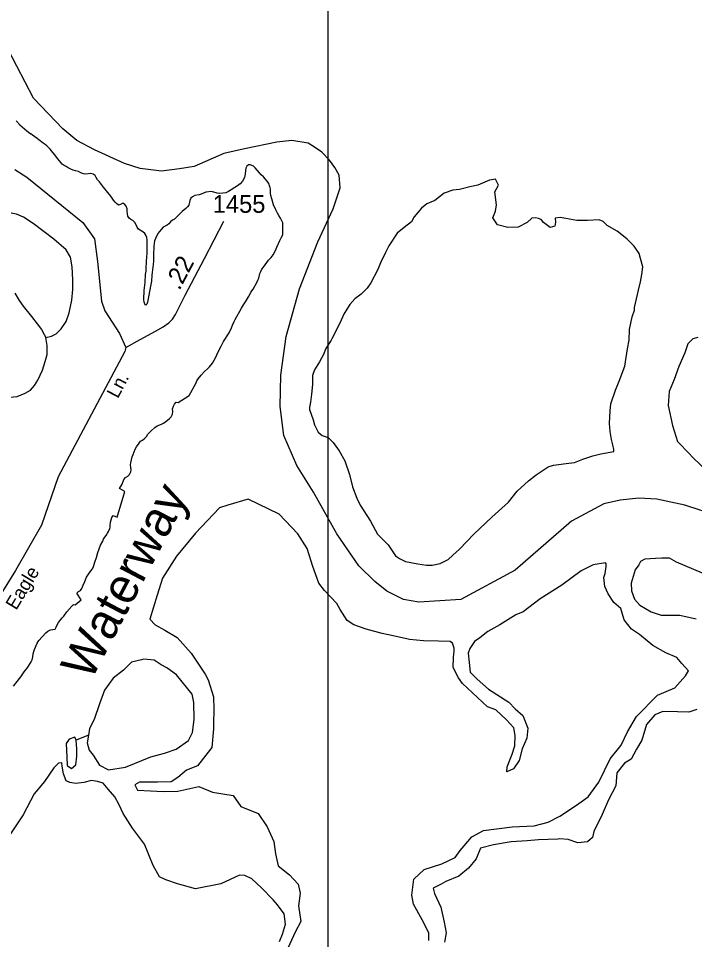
# Model space of a CAD drawing. Extents: x 2290055 to 2389491, y 66597 to 237875.
# Drawn here: x 2378222 to 2383000, y 197496 to 204004 of the extents above; entities that cross this region are included whole.
import ezdxf

# ---------------------------------------------------------------- set-up
doc = ezdxf.new("R2010")
doc.units = 0
for name, color, linetype in [('Exist Boundary Political CountyLine', 7, 'Continuous'), ('Exist Hydrographic Creek Single Shore', 7, 'Continuous'), ('Exist Hydrographic Intracoastal Waterway Label', 7, 'Continuous'), ('Exist Hydrographic River Shore', 7, 'Continuous'), ('Exist Road Non-System Type 51', 7, 'Continuous'), ('Exist Road Secondary Mileage Hundredths English Label', 7, 'Continuous'), ('Exist Road Secondary Type 51 Attributed', 7, 'Continuous'), ('Exist Road Secondary Type 51 Label', 7, 'Continuous'), ('Exist Road Secondary Type 51 Number Label', 7, 'Continuous'), ('Map Preparation Inset Cut Line', 7, 'Continuous')]:
    doc.layers.add(name, color=color, linetype=linetype)

msp = doc.modelspace()

# ---------------------------------------------------------------- linework, layer by layer
at = {"layer": 'Exist Boundary Political CountyLine'}
for points in [[(2378759.5, 203075.9), (2378635.1, 203141.4), (2378535.6, 203224.1), (2378329.5, 203441.4), (2378151.8, 203779.3), (2378121.8, 203833), (2378086.1, 203858.6), (2378036.3, 203865.5), (2377972.4, 203848.3), (2377866.5, 203803.1), (2377608.8, 203752.4), (2377531.7, 203731.3), (2377275.8, 203727.2), (2377077.5, 203731.3), (2376940.7, 203749.9), (2376918.4, 203759), (2376879.1, 203791.5), (2373613.5, 207333.7), (2373277.7, 207699.4), (2372199.2, 208872.9), (2371269.6, 209887)], [(2383343.2, 200430.6), (2382931.6, 200566.4), (2382733.9, 200608.5), (2382605.5, 200615.4), (2382473.1, 200600), (2382357.6, 200575.9), (2382130.2, 200451.8), (2381732.2, 200107), (2381348.4, 199900.1), (2381051.4, 199879.4), (2380943.4, 199899.6), (2380824.8, 199958.5), (2380740, 200027.1), (2380627.6, 200136.7), (2380472.6, 200362.7), (2380306.9, 200656.2), (2380188.7, 200846.4), (2380098.8, 201058.2), (2380072.7, 201263.2), (2380075.5, 201484.6), (2380113.7, 201756.5), (2380208.2, 202094.4), (2380338.5, 202426.1), (2380446.6, 202659.9), (2380496.8, 202808), (2380489, 202897.9), (2380457.1, 202950.1), (2380419.2, 203004), (2380367.1, 203060.1), (2380314.1, 203095.7), (2380269.2, 203122.1), (2380154.2, 203141.3), (2380048.6, 203129.1), (2379820.3, 203084.1), (2379673.6, 203050.2), (2379463.1, 202958.6), (2379360.1, 202941.4), (2379232.1, 202924.1), (2379082.9, 202944.8), (2378972.7, 202979.3), (2378759.5, 203075.9)]]:
    msp.add_lwpolyline(points, dxfattribs=at)
at = {"layer": 'Exist Hydrographic Creek Single Shore'}
msp.add_line((2378716.9, 198940.9), (2378630, 198905.4), dxfattribs=at)
for points in [[(2380280.1, 201257.4), (2380279, 201241.1), (2380303.8, 201169), (2380314.9, 201132.9), (2380339.5, 201082.3), (2380368.4, 201058.6), (2380410.5, 201042.4), (2380445.7, 201008.6), (2380487.8, 200949.6), (2380527.8, 200877.6), (2380561.6, 200781.5), (2380583.9, 200695.6), (2380612.4, 200614.6), (2380637.7, 200566.5), (2380711.1, 200451.3), (2380758.4, 200361.3), (2380834.9, 200285.8), (2380887.4, 200207.7), (2380914.3, 200188.5), (2380958, 200166.6), (2381043.5, 200150.8), (2381106, 200141.9), (2381145.6, 200141.4), (2381202, 200154.3), (2381259, 200181.4), (2381292.8, 200211.5), (2381337.9, 200255.4), (2381439.8, 200361.3), (2381566.6, 200480.1), (2381685.1, 200585.5), (2381746.6, 200663.5), (2381827.2, 200738.1), (2381880.1, 200778.8), (2381910, 200799.5), (2381965.8, 200835.4), (2382002.1, 200847.3), (2382092.9, 200860.1), (2382151.6, 200866.6), (2382211, 200890.2), (2382281, 200913.3), (2382338, 200928.7), (2382428.6, 200945), (2382429, 200959.4), (2382423.1, 200992.9), (2382413, 201028.3), (2382403.8, 201085.1), (2382399.5, 201142.7), (2382404.2, 201232.7), (2382407.1, 201281.2), (2382441.3, 201378.1), (2382466.3, 201441.7), (2382507.7, 201547.4), (2382525.6, 201669.4), (2382538.3, 201731.1), (2382540.3, 201807.2), (2382559.2, 201896.1), (2382576.2, 201942.6), (2382575.2, 201962.4), (2382603.7, 202083.7), (2382617, 202142.8), (2382627.1, 202195.6), (2382635.3, 202249.6), (2382617.4, 202309), (2382608.4, 202342.7), (2382572.5, 202394.9), (2382520.7, 202446.1), (2382453.8, 202501.8), (2382382.7, 202540.2), (2382354, 202569.8), (2382326.3, 202581.1), (2382243.2, 202577.4), (2382175.6, 202576.9), (2382168.2, 202577.5), (2382091.3, 202590.1), (2382051.1, 202597.4), (2382014.8, 202593.3), (2382017.1, 202565.4), (2382012.3, 202536.1), (2381979.5, 202527), (2381932.6, 202563.2), (2381915.6, 202583), (2381896.5, 202590.9), (2381875.2, 202596.6), (2381849.9, 202592.5), (2381817.9, 202562.1), (2381752.5, 202530.4), (2381681.2, 202527.3), (2381606.7, 202545), (2381574.3, 202596.5), (2381592.8, 202641.5), (2381600.2, 202688), (2381589.5, 202779.8), (2381613.3, 202825.9), (2381593.4, 202869.3), (2381551.8, 202862.4), (2381468.5, 202827), (2381413, 202814.5), (2381339.6, 202796), (2381292.8, 202791.6), (2381230.5, 202769.1)], [(2381230.5, 202769.1), (2381165.1, 202718.5), (2381109.1, 202694.3), (2381070.5, 202663.3), (2381019.5, 202602), (2380998.8, 202567.8), (2380947.1, 202528.2), (2380898.5, 202486.8), (2380839.8, 202397.2), (2380815, 202351.4), (2380779.6, 202278.5), (2380762.3, 202231), (2380712.5, 202136.5), (2380686.3, 202098.8), (2380643, 202056.1), (2380598.9, 202022.8), (2380563, 201983.2), (2380523.7, 201920.4), (2380490.9, 201847.2), (2380435.7, 201739.8), (2380431.6, 201731.3), (2380393.7, 201672.4), (2380377.3, 201631), (2380349.2, 201578.4), (2380314.5, 201521.2), (2380300.2, 201482), (2380301.2, 201418.4), (2380294.2, 201350.5), (2380285, 201292.6), (2380280.1, 201257.4)], [(2383022.4, 201749.9), (2382986.5, 201740.2), (2382952.9, 201705.4), (2382952.5, 201705), (2382930.8, 201641.3), (2382888.5, 201545.2), (2382855.3, 201452.7), (2382821.3, 201368.3), (2382814.1, 201268.9), (2382843.2, 201128.1), (2382879.7, 201015.3), (2382898, 200996.4), (2382997.4, 200893), (2383075.3, 200820.9)], [(2382706, 199573.2), (2382610.5, 199650.8), (2382554.3, 199689.2), (2382502, 199754.7), (2382478.4, 199834.7), (2382430.4, 199876.8), (2382388.4, 199938.1), (2382366.1, 199990), (2382359.7, 200054.9), (2382367.3, 200081.9), (2382375.7, 200132.2), (2382374.7, 200150.5), (2382371.6, 200158.1), (2382283.2, 200144), (2382198.5, 200101.5), (2382062.6, 200001.4), (2381909, 199903.6), (2381789.4, 199810.9), (2381738, 199791.3), (2381625, 199721.1), (2381539.7, 199673), (2381482.3, 199628.6), (2381445, 199602.6), (2381410.7, 199553.3), (2381401.1, 199518.7), (2381406.4, 199453.8), (2381415, 199385.1), (2381463.8, 199336), (2381542.6, 199265.8), (2381688.1, 199173.1), (2381733.1, 199125.7), (2381786, 199080.3), (2381822.5, 198989.5), (2381815.3, 198919.4), (2381782.5, 198843.6), (2381759.9, 198761), (2381719.9, 198701.7), (2381674.2, 198682.3), (2381674.8, 198717.9), (2381711.9, 198806.3), (2381731, 198865.3), (2381731.4, 198937.4), (2381722, 198992), (2381672, 199048.6), (2381596.5, 199118.8), (2381537.4, 199140.5), (2381431.8, 199240.3), (2381360.5, 199306.3), (2381332.2, 199346), (2381294.5, 199418.3), (2381296.1, 199491.9), (2381301.4, 199534.1), (2381301, 199555.8), (2381290.3, 199590.9), (2381272.7, 199602.7), (2381191.3, 199604), (2381085.5, 199607.1), (2380985.8, 199616.8), (2380869, 199643), (2380793.5, 199657.7), (2380679.9, 199689.3), (2380591.5, 199721.2), (2380544, 199751), (2380496, 199827.2), (2380472, 199869.6), (2380386.1, 199962.9), (2380345.1, 200015), (2380303.4, 200133.3), (2380261.8, 200258.5), (2380195.8, 200363.9), (2380064.8, 200502), (2379846.2, 200607.4), (2379701, 200564.4)], [(2379701, 200564.4), (2379643, 200547.2), (2379473.6, 200367.7), (2379338.7, 200205.3), (2379240.4, 200050.8), (2379202.3, 199928.5), (2379151, 199760.6)], [(2383054.8, 200085.6), (2382872.5, 200162.6), (2382821.7, 200190.9), (2382768, 200191.6), (2382722.8, 200188.9), (2382649, 200184.7), (2382618.1, 200166.8), (2382605.6, 200143.7), (2382579.5, 200108.7), (2382552, 200015.2), (2382554.1, 199959.1), (2382575, 199901.9), (2382614, 199858.9), (2382692.5, 199810.8), (2382764.7, 199788.2), (2382894.7, 199788.6), (2383010.9, 199761.7)], [(2379151, 199760.6), (2379187.5, 199718.9), (2379257.1, 199681.6), (2379344, 199629.6), (2379442.2, 199520.7), (2379541.5, 199370.8), (2379563.4, 199331.9), (2379601.7, 199211.8), (2379604, 199122.7), (2379599.9, 199023.2), (2379600.5, 198984.8), (2379589.4, 198852.7), (2379486.5, 198723.2), (2379411, 198693.8), (2379348.3, 198641.7), (2379301.3, 198610.4), (2379205, 198609.6), (2379078.7, 198608.6), (2379044.4, 198589.1), (2379063.5, 198552.1), (2379154.7, 198546.6), (2379245, 198541.5), (2379347.5, 198545.9), (2379497, 198577.3), (2379592.9, 198537.1), (2379738.9, 198514.3), (2379793.5, 198436.2), (2379916.3, 198386.3), (2379980.5, 198293.3), (2380027.2, 198188.8), (2380039.5, 198102.4), (2380057.6, 198018.4), (2380136.9, 197953.9), (2380198.4, 197888.3), (2380213, 197823.3), (2380202.3, 197734), (2380216.9, 197625.2), (2380178.4, 197547.8), (2380113.8, 197409.7)], [(2381121, 197490), (2381122.4, 197543.8), (2381074, 197635.7), (2381015, 197747.2), (2381003.1, 197809.7), (2381017, 197924.1), (2381088.6, 197991.6), (2381215.1, 198030.8), (2381308.6, 198076), (2381342.4, 198125), (2381426.5, 198221.7), (2381508.3, 198266.7), (2381710.1, 198293.7), (2381867.6, 198300), (2381965.8, 198324.7), (2382048.4, 198368.8), (2382166.5, 198447.1), (2382248.8, 198504.7), (2382322.8, 198609.6), (2382402.3, 198774.3), (2382481.1, 198870.1), (2382527, 198965), (2382588.5, 199073.5), (2382738.8, 199224.2), (2382859.2, 199275.7), (2382935.7, 199358.6), (2382956.8, 199394.2), (2382910.7, 199447), (2382874.2, 199489), (2382796.3, 199523.3), (2382706, 199573.2)], [(2378716.9, 198940.9), (2378707.3, 198885.3), (2378723.3, 198834.7), (2378750, 198798.8), (2378794.5, 198728.1), (2378858.2, 198695.9), (2378980, 198714.3), (2379158, 198788.3), (2379255.4, 198813.4), (2379336.8, 198840.8), (2379423.8, 198902.5), (2379451.4, 198958.2), (2379464.6, 199051.9), (2379461.3, 199172.2), (2379448.8, 199229.7), (2379338.7, 199365.7), (2379271.2, 199415.3), (2379230.2, 199438.2), (2379182.2, 199470.2), (2379108.6, 199476.4), (2379091.6, 199473.1), (2379021.4, 199455.1)], [(2379021.4, 199455.1), (2378964.4, 199400.3), (2378892.3, 199342.9), (2378829.9, 199258.3), (2378794.7, 199162), (2378756.7, 199052.2), (2378725.6, 198988.7), (2378716.9, 198940.9)], [(2383015, 199122.4), (2382960.1, 199102), (2382879.5, 199105.4), (2382775.5, 199107.6), (2382717.9, 199084), (2382660.9, 199015.7), (2382626.5, 198905.6), (2382588.7, 198842.1), (2382552, 198771), (2382505.7, 198741.6), (2382449.5, 198674.6), (2382443.8, 198583.7), (2382391.5, 198484.8), (2382346.2, 198380.4), (2382287.3, 198259.2), (2382279.5, 198218.7), (2382243, 198187), (2382174.9, 198179.3), (2382107.7, 198202.8), (2382048.2, 198207.2), (2382033.7, 198204.9), (2381897.1, 198200.5), (2381817.3, 198193.9), (2381704.6, 198187.6), (2381578.4, 198165.8), (2381486.2, 198141.6), (2381456.2, 198066.4), (2381401.5, 198000.6), (2381334, 197943.8), (2381243, 197906.4), (2381208.5, 197888.5), (2381152.6, 197859.6), (2381161.8, 197821.1), (2381206.3, 197724.8), (2381230.1, 197619.7), (2381243.6, 197544), (2381231.7, 197479.2)], [(2378630, 198905.4), (2378620, 198927.2), (2378581.8, 198912.6), (2378559.7, 198882.3), (2378563.6, 198785.9)], [(2378563.6, 198785.9), (2378567.7, 198726), (2378597, 198703.9), (2378626.9, 198731.9), (2378635.9, 198792.9), (2378636.2, 198844.9), (2378630, 198905.4)], [(2378528.1, 198744.4), (2378505.5, 198741.8), (2378471.7, 198710.1), (2378407.5, 198613.2), (2378334.3, 198526.5), (2378257, 198378.2), (2378155.9, 198228.8), (2378095, 198125.3), (2377994.5, 197972.8), (2377936.3, 197906.4), (2377872.7, 197815.8), (2377805.1, 197720.2), (2377781.7, 197610.3), (2377781.1, 197548.5)], [(2378683.9, 198605.9), (2378629, 198599.6), (2378585.3, 198606.1), (2378559.1, 198619), (2378541.2, 198668.4), (2378531, 198721.7), (2378528.1, 198744.4)], [(2380066.2, 197482.7), (2380088.9, 197534.1), (2380110.3, 197604.4), (2380100.8, 197677.2), (2380053.3, 197742), (2380021.5, 197776.4), (2379940.9, 197862.6), (2379871.6, 197926.4), (2379822, 197949.7), (2379784.2, 197950.4), (2379652.2, 197890.9), (2379474.2, 197854.8), (2379347.1, 197889.7), (2379264, 197918.7), (2379218.5, 197939.4), (2379174.8, 198020.8), (2379113.5, 198170.5), (2379029.2, 198283.9), (2378963, 198386.7), (2378933.3, 198447.2), (2378904.2, 198505.7), (2378857.2, 198557.9), (2378820.1, 198602.5), (2378780.9, 198613), (2378737.5, 198619.2), (2378683.9, 198605.9)]]:
    msp.add_lwpolyline(points, dxfattribs=at)
at = {"layer": 'Exist Hydrographic River Shore'}
for points in [[(2378205.2, 203279.7), (2378232.2, 203253), (2378249.2, 203237.7), (2378281.7, 203210.2), (2378293.7, 203201.3), (2378309, 203188.6)], [(2378916, 202695.6), (2378905.2, 202706.6), (2378894.2, 202720), (2378875.7, 202749.7), (2378854.2, 202774.2), (2378845, 202787.2), (2378833.5, 202799.5), (2378823.5, 202811.4), (2378795, 202849.1), (2378782.2, 202864.1), (2378771, 202880.5), (2378765, 202894.8), (2378751, 202905), (2378734.2, 202908.2), (2378699.2, 202905), (2378682.5, 202906.5), (2378662.7, 202914.1), (2378646.7, 202921.8), (2378626.2, 202926.4), (2378610.2, 202933.2), (2378592.7, 202938.5), (2378574.5, 202947.8), (2378560, 202957.2), (2378544.7, 202964.7), (2378532.5, 202975.8), (2378522.7, 202987.3), (2378511.5, 202998.8), (2378499.5, 203013.8), (2378487.2, 203031.1), (2378476.5, 203043.2), (2378456.7, 203069.4), (2378446.5, 203081), (2378422, 203105.2), (2378410.2, 203114.6), (2378397.5, 203123.2), (2378367.5, 203147.3), (2378354.2, 203154.9), (2378321.7, 203180.3), (2378309, 203188.6)], [(2380052, 202629.6), (2380040.5, 202651.7), (2380024.2, 202687.1), (2380012, 202729.4), (2380006.7, 202754.4), (2380004.5, 202769.3), (2380003.2, 202796), (2380000, 202809.1), (2379998.5, 202815.2), (2379990.5, 202837.2), (2379979.2, 202855.3), (2379953.5, 202884.3), (2379937.2, 202900.1), (2379924.7, 202913.9), (2379895.7, 202949.5), (2379883.7, 202960.6), (2379862.5, 202970.3), (2379848.2, 202970.5), (2379835.5, 202961.1), (2379829, 202946), (2379826.2, 202929.5), (2379824, 202904.1), (2379819, 202880.3), (2379806.5, 202853.4), (2379789, 202835.1), (2379770, 202822.3), (2379705.5, 202781.7), (2379686.7, 202773.2), (2379667, 202769.1), (2379645.5, 202767), (2379627.7, 202769.5), (2379587.5, 202781.8), (2379545.5, 202776.1), (2379514, 202763.6), (2379498.7, 202758.8), (2379468.5, 202752.7), (2379452.5, 202744.4), (2379441.2, 202734), (2379432.5, 202718.3), (2379425.5, 202685.8), (2379416, 202673.5), (2379404.5, 202661.8), (2379378.5, 202640.4), (2379351.7, 202611.5), (2379337.5, 202598.9), (2379325, 202585.8), (2379311, 202578.6), (2379297, 202566.8), (2379286, 202553.7), (2379274, 202543), (2379259, 202537.6), (2379244.7, 202529.1), (2379231.7, 202512.4), (2379207.7, 202484.1), (2379190, 202449.9), (2379184.5, 202432), (2379179.2, 202395), (2379176, 202333), (2379176.2, 202290.3), (2379175, 202266.9), (2379165, 202190.4), (2379161.5, 202148), (2379158.7, 202125.5), (2379134, 202000.8), (2379129.5, 201985.6), (2379122.5, 201978.9), (2379118, 201981.3), (2379111.7, 201998.8), (2379108.7, 202019.1), (2379108.5, 202039.5), (2379110.5, 202061.3), (2379111, 202082.6), (2379118, 202138.5), (2379120.7, 202194.8), (2379124, 202217.8), (2379125.2, 202232.9), (2379126.5, 202288.9), (2379131.5, 202345.6), (2379131.7, 202437.8), (2379129.7, 202456.1), (2379123.2, 202472.5), (2379114.5, 202485.7), (2379101, 202497), (2379070.5, 202515.2), (2379061, 202529.7), (2379054.2, 202546.1), (2379045.2, 202561.9), (2379030.5, 202575.5), (2379015.7, 202583), (2379003.7, 202594.1), (2378996.5, 202608.2), (2378992, 202623.4), (2378991.5, 202643.5), (2378990, 202659.8), (2378984.5, 202677.3), (2378973.2, 202690.6), (2378960, 202698.6), (2378944.7, 202690.2), (2378930.5, 202685.6), (2378916, 202695.6)], [(2380089.5, 202475.3), (2380091.5, 202561.2), (2380074.5, 202593.1), (2380062.2, 202612), (2380052, 202629.6)], [(2379812.2, 201979.7), (2379826, 202002.1), (2379847, 202037), (2379863.5, 202067.8), (2379871.7, 202078.8), (2379880, 202091.6), (2379907.5, 202139.1), (2379915, 202154.8), (2379920.5, 202169.9), (2379928.5, 202201.5), (2379934, 202216.2), (2379942.2, 202231.7), (2379953, 202247.3), (2379978.5, 202279.5), (2379990, 202297.1), (2380000, 202307.3), (2380008.7, 202316.2), (2380022.7, 202333.6), (2380037.7, 202363.6), (2380047.2, 202388.1), (2380069.5, 202436), (2380081.2, 202457.8), (2380089.5, 202475.3), (2380089.8, 202476.4)], [(2378979.5, 200761.3), (2378994.7, 200770.7), (2379006.5, 200782.8), (2379015.5, 200800.4), (2379018.2, 200815.9), (2379015.5, 200832.7), (2379014.5, 200850.3), (2379016.2, 200865.5), (2379020.2, 200885.7), (2379026, 200906.8), (2379033.2, 200924), (2379040, 200942.8), (2379047, 200960.1), (2379056, 200976.6), (2379074.7, 201004.5), (2379086, 201017.2), (2379099.5, 201025.7), (2379115.2, 201037.8), (2379126.7, 201051.5), (2379137, 201066.9), (2379160.5, 201090.7), (2379186, 201115), (2379201.5, 201124.9), (2379233.5, 201138.4), (2379247.5, 201145.6), (2379264, 201156), (2379290.7, 201177.8), (2379301.5, 201190.3), (2379310, 201207.5), (2379313, 201227.4), (2379311.7, 201246.2), (2379317.5, 201264.2), (2379325, 201278.2), (2379336.2, 201292), (2379352, 201289.9), (2379428.5, 201339.8), (2379478, 201429.2), (2379483.7, 201443.3), (2379493.2, 201458.5), (2379513, 201483.2), (2379534.7, 201506.6), (2379560, 201530.8), (2379571.5, 201542.7), (2379593.7, 201569.8), (2379616.5, 201611.6), (2379623.2, 201626.6), (2379630.7, 201643.6), (2379655, 201688.1), (2379671.5, 201720.7), (2379711.7, 201782.2), (2379729, 201817.4), (2379734.7, 201836.1), (2379745.7, 201864), (2379754, 201877.5), (2379797.7, 201958.4), (2379812.2, 201979.7)], [(2378186.7, 199287), (2378229.5, 199340.6), (2378239, 199353.4), (2378262, 199387.9), (2378271.7, 199400.9), (2378283, 199413.7), (2378293, 199427.3), (2378312.7, 199459.7), (2378319.2, 199473.8), (2378324.2, 199495), (2378326.5, 199516.1), (2378330.5, 199530.7), (2378335.7, 199545.6), (2378354.5, 199589.9), (2378367, 199608.7), (2378416, 199664.5), (2378431.2, 199676), (2378448, 199684.8), (2378483, 199689.7), (2378488.5, 199704), (2378496.5, 199719.8), (2378506.5, 199736.1), (2378530.5, 199768.4), (2378542.5, 199781.7), (2378565.5, 199811.1), (2378599.5, 199851.8), (2378612.5, 199862.9), (2378623, 199860.8), (2378665.5, 199897.2), (2378635, 199944.8), (2378646.5, 199955), (2378660.5, 199963.1), (2378670, 199976.8), (2378679.5, 200000), (2378691.5, 200025.7), (2378704.5, 200056.2), (2378713.5, 200071.4), (2378734, 200102), (2378745, 200115.1), (2378753.5, 200132.5), (2378762.2, 200162.2), (2378774.5, 200195.5), (2378784.2, 200231.4), (2378803, 200282), (2378818.7, 200310.7), (2378823.5, 200325.3), (2378832, 200338.8), (2378841.5, 200350.9), (2378851.7, 200366.9), (2378858, 200380.6), (2378859.7, 200382.4), (2378868.5, 200397.1), (2378871.2, 200411.9), (2378871.2, 200427), (2378872.5, 200445.6), (2378882.2, 200479.5), (2378891.7, 200491.5), (2378920.2, 200480.6), (2378975, 200663), (2378937.5, 200684), (2378954.2, 200714.6), (2378968.2, 200746), (2378979.5, 200761.3)]]:
    msp.add_lwpolyline(points, dxfattribs=at)
at = {"layer": 'Exist Road Non-System Type 51'}
for points in [[(2378415.2, 201749.3), (2378456.9, 201759.8), (2378489.4, 201776), (2378524.2, 201810.9), (2378559.1, 201862), (2378579.9, 201924.7), (2378600.8, 202012.9), (2378607.8, 202089.5), (2378607.8, 202156.8), (2378603.2, 202249.7), (2378589.2, 202317.1), (2378559.1, 202370.5), (2378473.2, 202444.8), (2378403.6, 202495.9), (2378327, 202556.2), (2378257.3, 202600.3), (2378208.6, 202621.2), (2378171.5, 202628.2), (2378129.7, 202636.3)], [(2378197, 202062.8), (2378227.2, 202011.7), (2378255, 201972.3), (2378315.4, 201899.1), (2378354.8, 201845.7), (2378385, 201806.2), (2378403.6, 201771.4), (2378415.2, 201749.3)], [(2377991, 201327.6), (2378108.8, 201323.3), (2378213.2, 201332.6), (2378268.9, 201355.8), (2378308.4, 201379), (2378336.2, 201410.9), (2378358.3, 201447.5), (2378393.1, 201520.1), (2378411.7, 201579.8), (2378425.6, 201629.8), (2378425.6, 201693.6), (2378415.2, 201749.3)]]:
    msp.add_lwpolyline(points, dxfattribs=at)
at = {"layer": 'Exist Road Secondary Type 51 Attributed'}
for points in [[(2378197.9, 202936.9), (2378282.4, 202881.9), (2378678.1, 202562.4), (2378759.5, 202447.8), (2378781.6, 202287.9), (2378809.8, 202006.1), (2378831.9, 201938), (2378936.4, 201778), (2378982.3, 201678.4)], [(2378982.3, 201678.4), (2379082.1, 201736.6), (2379190.1, 201794.7), (2379246, 201824.8), (2379285.9, 201852.6), (2379311.8, 201878.6), (2379331.8, 201912.5), (2379399.6, 202048.5), (2379537.3, 202308.7), (2379674.8, 202572.8)], [(2378982.3, 201678.4), (2378974.3, 201650.2), (2378503.5, 200766), (2378386.2, 200423), (2378202.4, 200104.6), (2377782.1, 199431), (2377773.6, 199417.3), (2377604.3, 199173), (2377299.1, 198676.7), (2377055, 198276.9), (2376785.3, 197835.7)]]:
    msp.add_lwpolyline(points, dxfattribs=at)
at = {"layer": 'Map Preparation Inset Cut Line'}
msp.add_lwpolyline([(2380407.7, 211640.5), (2380407.7, 192135.8), (2313126.6, 192135.8), (2313126.6, 211640.5), (2321069.7, 211640.5), (2345338.5, 211640.5)], close=True, dxfattribs=at)

# ---------------------------------------------------------------- texts
at = {"layer": 'Exist Hydrographic Intracoastal Waterway Label'}
msp.add_text('Waterway', height=250, rotation=62.1952, dxfattribs=at).set_placement((2378733.1, 199316.7))
at = {"layer": 'Exist Road Secondary Mileage Hundredths English Label'}
msp.add_text('.22', height=125, rotation=62.10771, dxfattribs=at).set_placement((2379359.2, 202077.4))
at = {"layer": 'Exist Road Secondary Type 51 Label'}
for s, rotation, p in [('Ln.', 62.14811, (2378924.7, 201314.1)), ('Eagle', 58.97295, (2378206.8, 199818.4))]:
    msp.add_text(s, height=95, rotation=rotation, dxfattribs=at).set_placement(p)
at = {"layer": 'Exist Road Secondary Type 51 Number Label'}
msp.add_text('1455', height=125, dxfattribs=at).set_placement((2379595.5, 202631))

doc.saveas('drawing.dxf')
